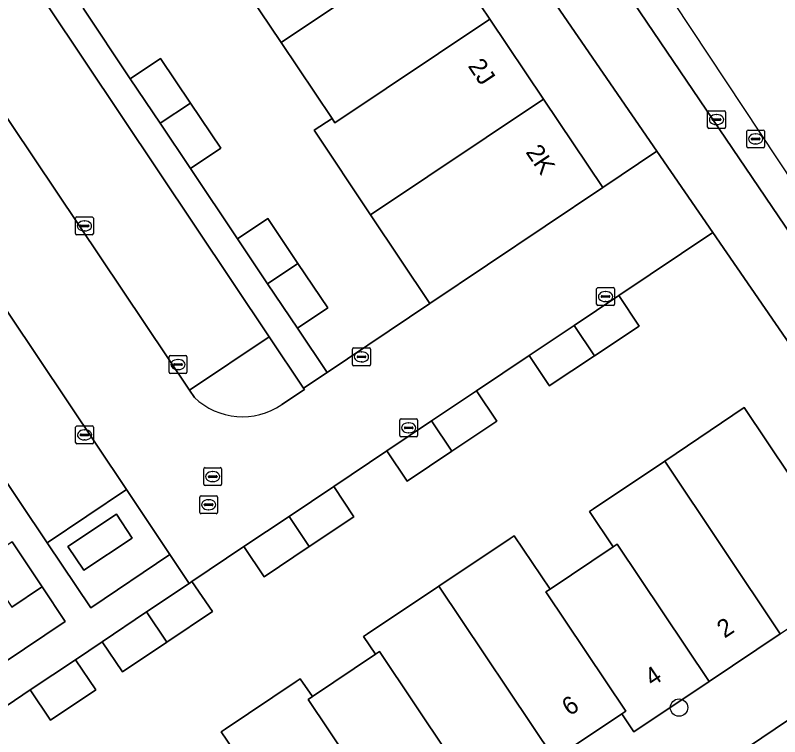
# Model space of a CAD drawing. Extents: x 158352 to 159489, y 383828 to 384603.
# Drawn here: x 158810.26 to 158853.05, y 384480.93 to 384521.31 of the extents above; entities that cross this region are included whole.
import ezdxf

# ---------------------------------------------------------------- set-up
doc = ezdxf.new("R2010")
doc.units = 0
for name, color, linetype in [('IMGEO_Boom', 7, 'Continuous'), ('IMGEO_Erf', 7, 'Continuous'), ('IMGEO_Groenvoorziening', 7, 'Continuous'), ('IMGEO_Kolk', 7, 'Continuous'), ('IMGEO_Lage_trafo', 7, 'Continuous'), ('IMGEO_Pand', 7, 'Continuous'), ('IMGEO_Pand_nummerreeks', 7, 'Continuous'), ('IMGEO_Parkeervlak_open', 7, 'Continuous'), ('IMGEO_Rijbaan_lokaal_open', 7, 'Continuous'), ('IMGEO_Rioolput', 7, 'Continuous'), ('IMGEO_Voetpad_open', 7, 'Continuous')]:
    doc.layers.add(name, color=color, linetype=linetype)

msp = doc.modelspace()

# ---------------------------------------------------------------- linework, layer by layer
at = {"layer": 'IMGEO_Boom'}
msp.add_circle((158847.413, 384482.556), 0.489, dxfattribs=at)
at = {"layer": 'IMGEO_Erf'}
for points in [[(158814.057, 384521.712), (158816.698, 384517.763), (158818.396, 384518.898), (158820.074, 384516.399), (158821.772, 384513.87), (158820.072, 384512.739), (158822.694, 384508.8), (158824.392, 384509.939), (158826.081, 384507.423), (158827.751, 384504.934), (158826.053, 384503.794), (158827.711, 384501.32), (158833.471, 384505.179), (158830.151, 384510.145), (158826.99, 384514.874), (158827.989, 384515.528), (158825.138, 384519.787), (158822.135, 384524.274)], [(158807.342, 384483.544), (158813.063, 384487.381), (158811.765, 384489.316), (158811.727, 384489.29), (158810.071, 384488.183)]]:
    msp.add_lwpolyline(points, dxfattribs=at)
at = {"layer": 'IMGEO_Groenvoorziening'}
for points in [[(158833.807, 384525.585), (158836.816, 384521.101), (158839.824, 384516.616), (158843.145, 384511.666), (158846.175, 384513.696), (158791.916, 384592.555)], [(158863.532, 384488.47), (158849.3, 384509.154), (158844.034, 384505.622), (158845.178, 384503.917), (158842.674, 384502.245), (158840.151, 384500.561), (158840.1, 384500.637), (158839.018, 384502.258), (158836.079, 384500.293), (158837.215, 384498.598), (158834.695, 384496.908), (158832.187, 384495.227), (158831.054, 384496.924), (158828.084, 384494.93), (158829.215, 384493.238), (158826.717, 384491.567), (158824.19, 384489.878), (158823.06, 384491.572), (158820.143, 384489.607), (158821.299, 384487.926), (158818.747, 384486.215), (158816.262, 384484.549), (158815.126, 384486.244), (158813.635, 384485.237), (158814.768, 384483.542), (158812.236, 384481.85), (158811.104, 384483.545), (158808.085, 384481.52)], [(158824.464, 384503.317), (158820.007, 384500.325), (158820.284, 384499.922)], [(158825.176, 384499.522), (158826.445, 384500.354), (158826.39, 384500.437), (158824.464, 384503.317)], [(158822.457, 384480.205), (158821.791, 384481.2), (158822.006, 384481.344), (158825.988, 384484.025), (158826.207, 384484.173), (158826.891, 384483.17), (158830.425, 384485.539), (158829.76, 384486.541), (158829.981, 384486.689), (158833.971, 384489.356), (158837.962, 384492.024), (158838.182, 384492.171), (158840.191, 384489.191), (158843.718, 384491.549), (158842.395, 384493.529), (158842.626, 384493.684), (158846.611, 384496.36), (158851.06, 384499.346), (158857.538, 384489.681)], [(158853.077, 384486.694), (158849.089, 384484.023), (158844.884, 384481.208), (158844.203, 384482.207), (158840.44, 384479.686)], [(158756.032, 384416.448), (158759.672, 384418.896), (158801.455, 384446.936), (158826.388, 384463.558), (158848.997, 384478.808), (158860.431, 384486.52)]]:
    msp.add_lwpolyline(points, dxfattribs=at)
msp.add_arc((158822.977, 384502.739), 3.897, 226.2957, 304.3554, dxfattribs=at)
at = {"layer": 'IMGEO_Kolk'}
for p, q in [((158849.011, 384515.045), (158849.011, 384515.897)), ((158849.086, 384515.971), (158849.938, 384515.971)), ((158849.499, 384515.751), (158849.524, 384515.751)), ((158850.012, 384515.897), (158850.012, 384515.045)), ((158849.27, 384515.465), (158849.27, 384515.477)), ((158849.708, 384515.428), (158849.31, 384515.428)), ((158849.313, 384515.514), (158849.711, 384515.514)), ((158849.754, 384515.477), (158849.754, 384515.465)), ((158849.938, 384514.971), (158849.086, 384514.971)), ((158849.522, 384515.191), (158849.497, 384515.191)), ((158813.633, 384509.094), (158813.633, 384509.946)), ((158813.708, 384510.02), (158814.56, 384510.02)), ((158814.121, 384509.8), (158814.146, 384509.8)), ((158814.634, 384509.946), (158814.634, 384509.094)), ((158813.892, 384509.514), (158813.892, 384509.526)), ((158814.33, 384509.477), (158813.932, 384509.477)), ((158813.935, 384509.563), (158814.333, 384509.563)), ((158814.376, 384509.526), (158814.376, 384509.514)), ((158814.56, 384509.02), (158813.708, 384509.02)), ((158814.144, 384509.24), (158814.119, 384509.24)), ((158842.799, 384505.14), (158842.799, 384505.992)), ((158842.874, 384506.066), (158843.726, 384506.066)), ((158843.8, 384505.992), (158843.8, 384505.14)), ((158843.058, 384505.56), (158843.058, 384505.572)), ((158843.496, 384505.523), (158843.098, 384505.523)), ((158843.101, 384505.609), (158843.499, 384505.609)), ((158843.287, 384505.846), (158843.312, 384505.846)), ((158843.542, 384505.572), (158843.542, 384505.56)), ((158843.726, 384505.066), (158842.874, 384505.066)), ((158843.31, 384505.286), (158843.285, 384505.286)), ((158829.138, 384501.765), (158829.138, 384502.617)), ((158829.213, 384502.691), (158830.065, 384502.691)), ((158829.626, 384502.471), (158829.651, 384502.471)), ((158830.139, 384502.617), (158830.139, 384501.765)), ((158818.871, 384501.335), (158818.871, 384502.187)), ((158818.946, 384502.261), (158819.798, 384502.261)), ((158819.359, 384502.041), (158819.384, 384502.041)), ((158819.872, 384502.187), (158819.872, 384501.335)), ((158829.397, 384502.185), (158829.397, 384502.197)), ((158829.835, 384502.148), (158829.437, 384502.148)), ((158829.44, 384502.234), (158829.838, 384502.234)), ((158829.881, 384502.197), (158829.881, 384502.185)), ((158819.13, 384501.755), (158819.13, 384501.767)), ((158819.568, 384501.718), (158819.17, 384501.718)), ((158819.173, 384501.804), (158819.571, 384501.804)), ((158819.614, 384501.767), (158819.614, 384501.755)), ((158830.065, 384501.691), (158829.213, 384501.691)), ((158829.649, 384501.911), (158829.624, 384501.911)), ((158819.798, 384501.261), (158818.946, 384501.261)), ((158819.382, 384501.481), (158819.357, 384501.481)), ((158831.78, 384497.791), (158831.78, 384498.643)), ((158831.855, 384498.717), (158832.707, 384498.717)), ((158832.781, 384498.643), (158832.781, 384497.791)), ((158813.641, 384497.394), (158813.641, 384498.246)), ((158813.716, 384498.32), (158814.568, 384498.32)), ((158814.642, 384498.246), (158814.642, 384497.394)), ((158832.039, 384498.211), (158832.039, 384498.223)), ((158832.477, 384498.174), (158832.079, 384498.174)), ((158832.082, 384498.26), (158832.48, 384498.26)), ((158832.268, 384498.497), (158832.293, 384498.497)), ((158832.523, 384498.223), (158832.523, 384498.211)), ((158813.9, 384497.814), (158813.9, 384497.826)), ((158814.338, 384497.777), (158813.94, 384497.777)), ((158813.943, 384497.863), (158814.341, 384497.863)), ((158814.129, 384498.1), (158814.154, 384498.1)), ((158814.384, 384497.826), (158814.384, 384497.814)), ((158832.291, 384497.937), (158832.266, 384497.937)), ((158814.568, 384497.32), (158813.716, 384497.32)), ((158814.152, 384497.54), (158814.127, 384497.54)), ((158832.707, 384497.717), (158831.855, 384497.717))]:
    msp.add_line(p, q, dxfattribs=at)
for points in [[(158849.011, 384515.045), (158849.011, 384515.897)], [(158849.086, 384515.971), (158849.938, 384515.971)], [(158850.012, 384515.897), (158850.012, 384515.045)], [(158849.938, 384514.971), (158849.086, 384514.971)], [(158813.633, 384509.094), (158813.633, 384509.946)], [(158813.708, 384510.02), (158814.56, 384510.02)], [(158814.634, 384509.946), (158814.634, 384509.094)], [(158814.56, 384509.02), (158813.708, 384509.02)], [(158842.799, 384505.14), (158842.799, 384505.992)], [(158842.874, 384506.066), (158843.726, 384506.066)], [(158843.8, 384505.992), (158843.8, 384505.14)], [(158843.726, 384505.066), (158842.874, 384505.066)], [(158829.138, 384501.765), (158829.138, 384502.617)], [(158829.213, 384502.691), (158830.065, 384502.691)], [(158830.139, 384502.617), (158830.139, 384501.765)], [(158818.871, 384501.335), (158818.871, 384502.187)], [(158818.946, 384502.261), (158819.798, 384502.261)], [(158819.872, 384502.187), (158819.872, 384501.335)], [(158830.065, 384501.691), (158829.213, 384501.691)], [(158819.798, 384501.261), (158818.946, 384501.261)], [(158831.78, 384497.791), (158831.78, 384498.643)], [(158831.855, 384498.717), (158832.707, 384498.717)], [(158832.781, 384498.643), (158832.781, 384497.791)], [(158813.641, 384497.394), (158813.641, 384498.246)], [(158813.716, 384498.32), (158814.568, 384498.32)], [(158814.642, 384498.246), (158814.642, 384497.394)], [(158814.568, 384497.32), (158813.716, 384497.32)], [(158832.707, 384497.717), (158831.855, 384497.717)]]:
    msp.add_lwpolyline(points, dxfattribs=at)
for centre, radius, start, end in [((158849.088, 384515.895), 0.0765, 91.552, 178.448), ((158849.088, 384515.895), 0.0765, 91.552, 178.448), ((158849.936, 384515.895), 0.0765, 1.552, 88.448), ((158849.936, 384515.895), 0.0765, 1.552, 88.448), ((158849.31, 384515.474), 0.0403, 85.8775, 175.7526), ((158849.307, 384515.464), 0.0366, 178.938, 274.7102), ((158849.711, 384515.471), 0.043, 264.8664, 352.4533), ((158849.715, 384515.476), 0.0386, 1.7309, 96.639), ((158849.088, 384515.047), 0.0765, 181.552, 268.448), ((158849.088, 384515.047), 0.0765, 181.552, 268.448), ((158849.936, 384515.047), 0.0765, 271.552, 358.448), ((158849.936, 384515.047), 0.0765, 271.552, 358.448), ((158813.71, 384509.944), 0.0765, 91.552, 178.448), ((158813.71, 384509.944), 0.0765, 91.552, 178.448), ((158814.558, 384509.944), 0.0765, 1.552, 88.448), ((158814.558, 384509.944), 0.0765, 1.552, 88.448), ((158813.932, 384509.523), 0.0403, 85.8775, 175.7526), ((158813.929, 384509.513), 0.0366, 178.938, 274.7102), ((158814.333, 384509.52), 0.043, 264.8664, 352.4533), ((158814.337, 384509.525), 0.0386, 1.7309, 96.639), ((158813.71, 384509.096), 0.0765, 181.552, 268.448), ((158813.71, 384509.096), 0.0765, 181.552, 268.448), ((158814.558, 384509.096), 0.0765, 271.552, 358.448), ((158814.558, 384509.096), 0.0765, 271.552, 358.448), ((158842.876, 384505.99), 0.0765, 91.552, 178.448), ((158842.876, 384505.99), 0.0765, 91.552, 178.448), ((158843.724, 384505.99), 0.0765, 1.552, 88.448), ((158843.724, 384505.99), 0.0765, 1.552, 88.448), ((158843.098, 384505.569), 0.0403, 85.8775, 175.7526), ((158843.095, 384505.559), 0.0366, 178.938, 274.7102), ((158843.499, 384505.566), 0.043, 264.8664, 352.4533), ((158843.503, 384505.571), 0.0386, 1.7309, 96.639), ((158842.876, 384505.142), 0.0765, 181.552, 268.448), ((158842.876, 384505.142), 0.0765, 181.552, 268.448), ((158843.724, 384505.142), 0.0765, 271.552, 358.448), ((158843.724, 384505.142), 0.0765, 271.552, 358.448), ((158829.215, 384502.615), 0.0765, 91.552, 178.448), ((158829.215, 384502.615), 0.0765, 91.552, 178.448), ((158830.063, 384502.615), 0.0765, 1.552, 88.448), ((158830.063, 384502.615), 0.0765, 1.552, 88.448), ((158818.948, 384502.185), 0.0765, 91.552, 178.448), ((158818.948, 384502.185), 0.0765, 91.552, 178.448), ((158819.796, 384502.185), 0.0765, 1.552, 88.448), ((158819.796, 384502.185), 0.0765, 1.552, 88.448), ((158829.437, 384502.194), 0.0403, 85.8775, 175.7526), ((158829.434, 384502.184), 0.0366, 178.938, 274.7102), ((158829.838, 384502.191), 0.043, 264.8664, 352.4533), ((158829.842, 384502.196), 0.0386, 1.7309, 96.639), ((158819.17, 384501.764), 0.0403, 85.8775, 175.7526), ((158819.167, 384501.754), 0.0366, 178.938, 274.7102), ((158819.571, 384501.761), 0.043, 264.8664, 352.4533), ((158819.575, 384501.766), 0.0386, 1.7309, 96.639), ((158829.215, 384501.767), 0.0765, 181.552, 268.448), ((158829.215, 384501.767), 0.0765, 181.552, 268.448), ((158830.063, 384501.767), 0.0765, 271.552, 358.448), ((158830.063, 384501.767), 0.0765, 271.552, 358.448), ((158818.948, 384501.337), 0.0765, 181.552, 268.448), ((158818.948, 384501.337), 0.0765, 181.552, 268.448), ((158819.796, 384501.337), 0.0765, 271.552, 358.448), ((158819.796, 384501.337), 0.0765, 271.552, 358.448), ((158831.857, 384498.641), 0.0765, 91.552, 178.448), ((158831.857, 384498.641), 0.0765, 91.552, 178.448), ((158832.705, 384498.641), 0.0765, 1.552, 88.448), ((158832.705, 384498.641), 0.0765, 1.552, 88.448), ((158813.718, 384498.244), 0.0765, 91.552, 178.448), ((158813.718, 384498.244), 0.0765, 91.552, 178.448), ((158814.566, 384498.244), 0.0765, 1.552, 88.448), ((158814.566, 384498.244), 0.0765, 1.552, 88.448), ((158832.079, 384498.22), 0.0403, 85.8775, 175.7526), ((158832.076, 384498.21), 0.0366, 178.938, 274.7102), ((158832.48, 384498.217), 0.043, 264.8664, 352.4533), ((158832.484, 384498.222), 0.0386, 1.7309, 96.639), ((158813.94, 384497.823), 0.0403, 85.8775, 175.7526), ((158813.937, 384497.813), 0.0366, 178.938, 274.7102), ((158814.341, 384497.82), 0.043, 264.8664, 352.4533), ((158814.345, 384497.825), 0.0386, 1.7309, 96.639), ((158831.857, 384497.793), 0.0765, 181.552, 268.448), ((158831.857, 384497.793), 0.0765, 181.552, 268.448), ((158832.705, 384497.793), 0.0765, 271.552, 358.448), ((158832.705, 384497.793), 0.0765, 271.552, 358.448), ((158813.718, 384497.396), 0.0765, 181.552, 268.448), ((158813.718, 384497.396), 0.0765, 181.552, 268.448), ((158814.566, 384497.396), 0.0765, 271.552, 358.448), ((158814.566, 384497.396), 0.0765, 271.552, 358.448)]:
    msp.add_arc(centre, radius, start, end, dxfattribs=at)
for centre, major_axis, ratio, start_param, end_param in [((158849.498, 384515.471), (-0.387, 0.002), 0.722429, 4.712389, 7.853982), ((158849.523, 384515.471), (-0.39, 0.002), 0.717154, 1.570796, 4.712389), ((158814.12, 384509.52), (-0.387, 0.002), 0.722429, 4.712389, 7.853982), ((158814.145, 384509.52), (-0.39, 0.002), 0.717154, 1.570796, 4.712389), ((158843.286, 384505.566), (-0.387, 0.002), 0.722429, 4.712389, 7.853982), ((158843.311, 384505.566), (-0.39, 0.002), 0.717154, 1.570796, 4.712389), ((158829.625, 384502.191), (-0.387, 0.002), 0.722429, 4.712389, 7.853982), ((158829.65, 384502.191), (-0.39, 0.002), 0.717154, 1.570796, 4.712389), ((158819.358, 384501.761), (-0.387, 0.002), 0.722429, 4.712389, 7.853982), ((158819.383, 384501.761), (-0.39, 0.002), 0.717154, 1.570796, 4.712389), ((158832.267, 384498.217), (-0.387, 0.002), 0.722429, 4.712389, 7.853982), ((158832.292, 384498.217), (-0.39, 0.002), 0.717154, 1.570796, 4.712389), ((158814.128, 384497.82), (-0.387, 0.002), 0.722429, 4.712389, 7.853982), ((158814.153, 384497.82), (-0.39, 0.002), 0.717154, 1.570796, 4.712389)]:
    msp.add_ellipse(centre, major_axis=major_axis, ratio=ratio, start_param=start_param, end_param=end_param, dxfattribs=at)
at = {"layer": 'IMGEO_Lage_trafo'}
msp.add_lwpolyline([(158816.795, 384492.045), (158815.925, 384493.388), (158813.206, 384491.579), (158814.093, 384490.247)], close=True, dxfattribs=at)
at = {"layer": 'IMGEO_Pand'}
for points in [[(158833.807, 384525.585), (158830.799, 384530.07), (158822.135, 384524.274), (158825.138, 384519.787)], [(158836.816, 384521.101), (158833.807, 384525.585), (158825.138, 384519.787), (158827.989, 384515.528), (158828.143, 384515.299)], [(158839.824, 384516.616), (158836.816, 384521.101), (158828.143, 384515.299), (158827.989, 384515.528), (158826.99, 384514.874), (158830.151, 384510.145)], [(158818.396, 384518.898), (158816.698, 384517.763), (158818.377, 384515.263), (158820.074, 384516.399)], [(158843.145, 384511.666), (158839.824, 384516.616), (158830.151, 384510.145), (158833.471, 384505.179)], [(158820.074, 384516.399), (158818.377, 384515.263), (158820.072, 384512.739), (158821.772, 384513.87)], [(158824.392, 384509.939), (158822.694, 384508.8), (158824.381, 384506.285), (158826.081, 384507.423)], [(158826.081, 384507.423), (158824.381, 384506.285), (158826.053, 384503.794), (158827.751, 384504.934)], [(158844.034, 384505.622), (158841.536, 384503.947), (158842.674, 384502.245), (158845.178, 384503.917)], [(158841.536, 384503.947), (158839.018, 384502.258), (158840.1, 384500.637), (158840.151, 384500.561), (158842.674, 384502.245)], [(158837.215, 384498.598), (158836.079, 384500.293), (158833.56, 384498.604), (158834.695, 384496.908)], [(158851.06, 384499.346), (158846.611, 384496.36), (158853.077, 384486.694), (158857.538, 384489.681)], [(158833.56, 384498.604), (158831.054, 384496.924), (158832.187, 384495.227), (158834.695, 384496.908)], [(158846.611, 384496.36), (158842.626, 384493.684), (158842.395, 384493.529), (158843.718, 384491.549), (158843.95, 384491.704), (158849.089, 384484.023), (158853.077, 384486.694)], [(158828.084, 384494.93), (158825.585, 384493.259), (158826.717, 384491.567), (158829.215, 384493.238)], [(158826.717, 384491.567), (158825.585, 384493.259), (158823.06, 384491.572), (158824.19, 384489.878)], [(158811.765, 384489.316), (158810.086, 384491.827), (158808.392, 384490.695), (158810.071, 384488.183), (158811.727, 384489.29)], [(158839.96, 384489.037), (158840.191, 384489.191), (158838.182, 384492.171), (158837.962, 384492.024), (158833.971, 384489.356), (158840.44, 384479.686), (158844.203, 384482.207), (158844.428, 384482.358)], [(158843.95, 384491.704), (158843.718, 384491.549), (158840.191, 384489.191), (158839.96, 384489.037), (158844.428, 384482.358), (158844.203, 384482.207), (158844.884, 384481.208), (158849.089, 384484.023)], [(158820.143, 384489.607), (158819.995, 384489.508), (158817.613, 384487.911), (158818.747, 384486.215), (158821.299, 384487.926)], [(158833.971, 384489.356), (158829.981, 384486.689), (158829.76, 384486.541), (158830.425, 384485.539), (158830.649, 384485.689), (158836.453, 384477.014), (158840.44, 384479.686)], [(158818.747, 384486.215), (158817.613, 384487.911), (158815.126, 384486.244), (158816.262, 384484.549)], [(158830.649, 384485.689), (158830.425, 384485.539), (158826.891, 384483.17), (158826.662, 384483.017), (158832.465, 384474.342), (158836.453, 384477.014)], [(158814.768, 384483.542), (158813.635, 384485.237), (158811.104, 384483.545), (158812.236, 384481.85)], [(158826.662, 384483.017), (158826.891, 384483.17), (158826.207, 384484.173), (158825.988, 384484.025), (158822.006, 384481.344), (158821.791, 384481.2), (158822.457, 384480.205), (158822.672, 384480.349), (158828.477, 384471.67), (158832.465, 384474.342)]]:
    msp.add_lwpolyline(points, close=True, dxfattribs=at)
at = {"layer": 'IMGEO_Parkeervlak_open'}
for points in [[(158799.68, 384540.395), (158795.188, 384537.39), (158820.007, 384500.325), (158824.464, 384503.317)], [(158790.197, 384534.05), (158785.744, 384531.071), (158812.053, 384491.779), (158816.479, 384494.762)]]:
    msp.add_lwpolyline(points, close=True, dxfattribs=at)
at = {"layer": 'IMGEO_Rijbaan_lokaal_open'}
for points in [[(158865.509, 384494.258), (158799.754, 384593.551), (158797.471, 384591.965), (158820.926, 384557.346), (158853.346, 384509.504), (158863.389, 384494.566), (158863.855, 384493.983)], [(158795.188, 384537.39), (158790.197, 384534.05), (158816.479, 384494.762), (158818.912, 384491.126), (158819.995, 384489.508), (158820.143, 384489.607), (158823.06, 384491.572), (158825.585, 384493.259), (158828.084, 384494.93), (158831.054, 384496.924), (158833.56, 384498.604), (158836.079, 384500.293), (158839.018, 384502.258), (158841.536, 384503.947), (158844.034, 384505.622), (158849.3, 384509.154), (158846.175, 384513.696), (158843.145, 384511.666), (158833.471, 384505.179), (158827.711, 384501.32), (158826.39, 384500.437), (158826.445, 384500.354), (158825.176, 384499.522)], [(158820.284, 384499.922), (158820.007, 384500.325), (158795.188, 384537.39)]]:
    msp.add_lwpolyline(points, dxfattribs=at)
msp.add_arc((158822.977, 384502.739), 3.897, 226.2957, 304.3554, dxfattribs=at)
at = {"layer": 'IMGEO_Rioolput'}
for p, q in [((158851.273, 384514.889), (158852.125, 384514.889)), ((158851.198, 384513.963), (158851.198, 384514.815)), ((158851.5, 384514.432), (158851.898, 384514.432)), ((158851.686, 384514.669), (158851.711, 384514.669)), ((158852.199, 384514.815), (158852.199, 384513.963)), ((158851.457, 384514.383), (158851.457, 384514.395)), ((158851.895, 384514.346), (158851.497, 384514.346)), ((158851.709, 384514.109), (158851.684, 384514.109)), ((158851.941, 384514.395), (158851.941, 384514.383)), ((158852.125, 384513.889), (158851.273, 384513.889)), ((158820.811, 384495.061), (158820.811, 384495.913)), ((158820.886, 384495.987), (158821.738, 384495.987)), ((158821.299, 384495.767), (158821.324, 384495.767)), ((158821.812, 384495.913), (158821.812, 384495.061)), ((158821.07, 384495.481), (158821.07, 384495.493)), ((158821.508, 384495.444), (158821.11, 384495.444)), ((158821.113, 384495.53), (158821.511, 384495.53)), ((158821.322, 384495.207), (158821.297, 384495.207)), ((158821.554, 384495.493), (158821.554, 384495.481)), ((158821.738, 384494.987), (158820.886, 384494.987)), ((158820.583, 384493.486), (158820.583, 384494.338)), ((158820.658, 384494.412), (158821.51, 384494.412)), ((158821.584, 384494.338), (158821.584, 384493.486)), ((158820.842, 384493.906), (158820.842, 384493.918)), ((158820.885, 384493.955), (158821.283, 384493.955)), ((158821.071, 384494.192), (158821.096, 384494.192)), ((158821.326, 384493.918), (158821.326, 384493.906)), ((158821.28, 384493.869), (158820.882, 384493.869)), ((158821.094, 384493.632), (158821.069, 384493.632)), ((158821.51, 384493.412), (158820.658, 384493.412))]:
    msp.add_line(p, q, dxfattribs=at)
for points in [[(158851.273, 384514.889), (158852.125, 384514.889)], [(158851.198, 384513.963), (158851.198, 384514.815)], [(158852.199, 384514.815), (158852.199, 384513.963)], [(158852.125, 384513.889), (158851.273, 384513.889)], [(158820.811, 384495.061), (158820.811, 384495.913)], [(158820.886, 384495.987), (158821.738, 384495.987)], [(158821.812, 384495.913), (158821.812, 384495.061)], [(158821.738, 384494.987), (158820.886, 384494.987)], [(158820.583, 384493.486), (158820.583, 384494.338)], [(158820.658, 384494.412), (158821.51, 384494.412)], [(158821.584, 384494.338), (158821.584, 384493.486)], [(158821.51, 384493.412), (158820.658, 384493.412)]]:
    msp.add_lwpolyline(points, dxfattribs=at)
for centre, radius, start, end in [((158851.275, 384514.813), 0.0765, 91.552, 178.448), ((158851.275, 384514.813), 0.0765, 91.552, 178.448), ((158852.123, 384514.813), 0.0765, 1.552, 88.448), ((158852.123, 384514.813), 0.0765, 1.552, 88.448), ((158851.497, 384514.392), 0.0403, 85.8775, 175.7526), ((158851.902, 384514.394), 0.0386, 1.7309, 96.639), ((158851.494, 384514.382), 0.0366, 178.938, 274.7102), ((158851.898, 384514.389), 0.043, 264.8664, 352.4533), ((158851.275, 384513.965), 0.0765, 181.552, 268.448), ((158851.275, 384513.965), 0.0765, 181.552, 268.448), ((158852.123, 384513.965), 0.0765, 271.552, 358.448), ((158852.123, 384513.965), 0.0765, 271.552, 358.448), ((158820.888, 384495.911), 0.0765, 91.552, 178.448), ((158820.888, 384495.911), 0.0765, 91.552, 178.448), ((158821.736, 384495.911), 0.0765, 1.552, 88.448), ((158821.736, 384495.911), 0.0765, 1.552, 88.448), ((158821.11, 384495.49), 0.0403, 85.8775, 175.7526), ((158821.107, 384495.48), 0.0366, 178.938, 274.7102), ((158821.511, 384495.487), 0.043, 264.8664, 352.4533), ((158821.515, 384495.492), 0.0386, 1.7309, 96.639), ((158820.888, 384495.063), 0.0765, 181.552, 268.448), ((158820.888, 384495.063), 0.0765, 181.552, 268.448), ((158821.736, 384495.063), 0.0765, 271.552, 358.448), ((158821.736, 384495.063), 0.0765, 271.552, 358.448), ((158820.66, 384494.336), 0.0765, 91.552, 178.448), ((158820.66, 384494.336), 0.0765, 91.552, 178.448), ((158821.508, 384494.336), 0.0765, 1.552, 88.448), ((158821.508, 384494.336), 0.0765, 1.552, 88.448), ((158820.882, 384493.915), 0.0403, 85.8775, 175.7526), ((158820.879, 384493.905), 0.0366, 178.938, 274.7102), ((158821.283, 384493.912), 0.043, 264.8664, 352.4533), ((158821.287, 384493.917), 0.0386, 1.7309, 96.639), ((158820.66, 384493.488), 0.0765, 181.552, 268.448), ((158820.66, 384493.488), 0.0765, 181.552, 268.448), ((158821.508, 384493.488), 0.0765, 271.552, 358.448), ((158821.508, 384493.488), 0.0765, 271.552, 358.448)]:
    msp.add_arc(centre, radius, start, end, dxfattribs=at)
for centre, major_axis, ratio, start_param, end_param in [((158851.685, 384514.389), (-0.387, 0.002), 0.722429, 4.712389, 7.853982), ((158851.71, 384514.389), (-0.39, 0.002), 0.717154, 1.570796, 4.712389), ((158821.298, 384495.487), (-0.387, 0.002), 0.722429, 4.712389, 7.853982), ((158821.323, 384495.487), (-0.39, 0.002), 0.717154, 1.570796, 4.712389), ((158821.07, 384493.912), (-0.387, 0.002), 0.722429, 4.712389, 7.853982), ((158821.095, 384493.912), (-0.39, 0.002), 0.717154, 1.570796, 4.712389)]:
    msp.add_ellipse(centre, major_axis=major_axis, ratio=ratio, start_param=start_param, end_param=end_param, dxfattribs=at)
at = {"layer": 'IMGEO_Voetpad_open'}
for points in [[(158820.926, 384557.346), (158797.471, 384591.965), (158796.669, 384593.149), (158795.466, 384594.855), (158793.559, 384594.024), (158791.916, 384592.555), (158846.175, 384513.696), (158849.3, 384509.154), (158863.532, 384488.47), (158863.954, 384485.975)], [(158863.855, 384493.983), (158863.389, 384494.566), (158853.346, 384509.504), (158820.926, 384557.346)], [(158799.68, 384540.395), (158824.464, 384503.317), (158826.39, 384500.437), (158827.711, 384501.32), (158826.053, 384503.794), (158824.381, 384506.285), (158822.694, 384508.8), (158820.072, 384512.739), (158818.377, 384515.263), (158816.698, 384517.763), (158814.057, 384521.712)], [(158808.085, 384481.52), (158811.104, 384483.545), (158813.635, 384485.237), (158815.126, 384486.244), (158817.613, 384487.911), (158819.995, 384489.508), (158818.912, 384491.126), (158814.487, 384488.144), (158812.053, 384491.779), (158785.744, 384531.071)], [(158810.086, 384491.827), (158811.765, 384489.316), (158813.063, 384487.381), (158807.342, 384483.544)], [(158744.541, 384406.289), (158761.522, 384417.613), (158799.316, 384442.816), (158817.271, 384454.789), (158860.122, 384483.398), (158863.954, 384485.975), (158863.532, 384488.47), (158860.431, 384486.52), (158848.997, 384478.808), (158826.388, 384463.558), (158801.455, 384446.936), (158759.672, 384418.896), (158756.032, 384416.448), (158743.282, 384407.89)]]:
    msp.add_lwpolyline(points, dxfattribs=at)
for points in [[(158818.912, 384491.126), (158816.479, 384494.762), (158812.053, 384491.779), (158814.487, 384488.144)], [(158813.206, 384491.579), (158815.925, 384493.388), (158816.795, 384492.045), (158814.093, 384490.247)]]:
    msp.add_lwpolyline(points, close=True, dxfattribs=at)

# ---------------------------------------------------------------- texts
at = {"layer": 'IMGEO_Pand_nummerreeks'}
for s, rotation, p in [('2J', 303.8559, (158835.568, 384518.473)), ('2K', 303.8559, (158838.8, 384513.655)), ('2', 33.8045, (158849.961, 384486.413)), ('4', 33.8045, (158845.919, 384483.706)), ('6', 33.8217, (158841.284, 384482.057))]:
    msp.add_text(s, height=1, rotation=rotation, dxfattribs=at).set_placement(p)

doc.saveas('drawing.dxf')
